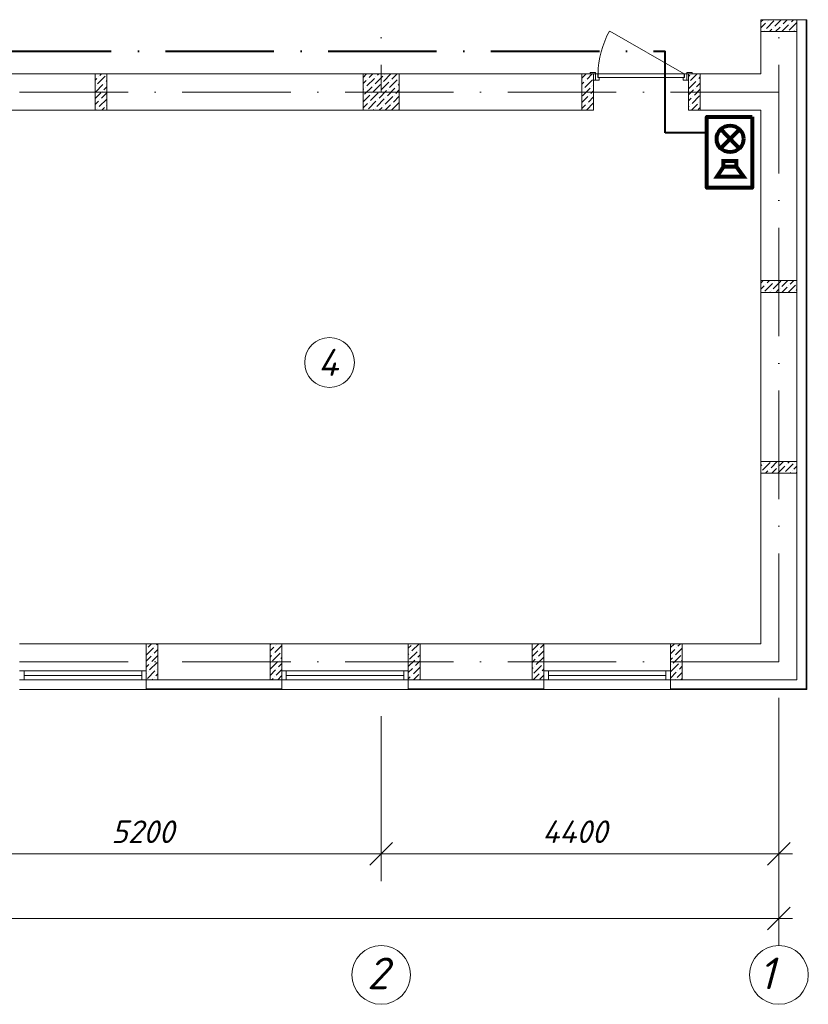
# Model space of a CAD drawing. Header units: millimetres. Extents: x 1114507 to 93926427, y 174473 to 817039.
# Tile 330 of 483: x 1930741 to 1939466, y 476214 to 487101. Entities that reach past the tile are written whole.
import ezdxf

# ---------------------------------------------------------------- set-up
doc = ezdxf.new("R2010")
doc.units = ezdxf.units.MM
doc.linetypes.add('ACAD_ISO10W100', pattern=[18, 12, -3, 0, -3])
for name, color, linetype, lineweight in [('Doors', 86, 'Continuous', 13), ('expl', 234, 'Continuous', 13), ('PLAN', 250, 'Continuous', 25), ('размеры', 12, 'Continuous', 15)]:
    doc.layers.add(name, color=color, linetype=linetype, lineweight=lineweight)
doc.layers.add('RAZMERNAR', color=152, linetype='Continuous')
doc.styles.get("Standard").update_dxf_attribs({"font": 'isocpeui.ttf'})

# ---------------------------------------------------------------- blocks, each defined once
blk = doc.blocks.new('blokqav3mak')
at = {"color": 1, "linetype": 'ACAD_ISO10W100', "lineweight": 0, "ltscale": 100}
for p, q in [((1622366, 782425), (1622366, 773125)), ((1626766, 782425), (1626766, 766825)), ((1626766, 773125), (1599766, 773125)), ((1626766, 766825), (1599766, 766825))]:
    blk.add_line(p, q, dxfattribs=at)
at = {"lineweight": 0, "ltscale": 100}
for p, q in [((1626566, 773325), (1626566, 773925)), ((1626966, 766625), (1626966, 773925)), ((1624716, 773325), (1617366, 773325)), ((1624716, 772925), (1624716, 773325)), ((1626566, 773325), (1625766, 773325)), ((1625766, 772925), (1625766, 773325)), ((1624716, 772925), (1617366, 772925)), ((1626566, 772925), (1625766, 772925)), ((1626566, 767025), (1626566, 772925)), ((1626566, 767085), (1626566, 772925)), ((1619766, 767025), (1618366, 767025)), ((1619766, 767025), (1621266, 767025)), ((1619766, 767025), (1619766, 766625)), ((1621266, 767025), (1621266, 766625)), ((1622666, 767025), (1621266, 767025)), ((1622666, 767025), (1624166, 767025)), ((1622666, 767025), (1622666, 766625)), ((1624166, 767025), (1624166, 766625)), ((1625566, 767025), (1624166, 767025)), ((1625566, 767025), (1626566, 767025)), ((1625566, 767025), (1625566, 766625)), ((1619766, 766625), (1621266, 766625)), ((1622666, 766625), (1624166, 766625)), ((1625566, 766625), (1626966, 766625)), ((1619766, 766518), (1618366, 766518)), ((1622666, 766518), (1621266, 766518)), ((1625566, 766518), (1624166, 766518))]:
    blk.add_line(p, q, dxfattribs=at)
at = {"linetype": 'Continuous', "lineweight": 0, "ltscale": 100}
for p, q in [((1626566, 773902, 0), (1626590, 773925, 0)), ((1626566, 773834, 0), (1626619, 773887, 0)), ((1626627, 773828, 0), (1626711, 773912, 0)), ((1626636, 773903, 0), (1626636, 773903, 0)), ((1626652, 773920, 0), (1626657, 773925, 0)), ((1626720, 773853, 0), (1626792, 773925, 0)), ((1626812, 773878, 0), (1626859, 773925, 0)), ((1626880, 773811, 0), (1626964, 773895, 0)), ((1626888, 773887, 0), (1626888, 773887, 0)), ((1626905, 773903, 0), (1626927, 773925, 0)), ((1626610, 773811, 0), (1626610, 773811, 0)), ((1626662, 773795, 0), (1626686, 773819, 0)), ((1626703, 773836, 0), (1626703, 773836, 0)), ((1626729, 773795, 0), (1626779, 773844, 0)), ((1626796, 773861, 0), (1626796, 773861, 0)), ((1626797, 773795, 0), (1626871, 773870, 0)), ((1626931, 773795, 0), (1626939, 773802, 0)), ((1626955, 773819, 0), (1626955, 773819, 0)), ((1619201, 773324, 0), (1619203, 773325, 0)), ((1619201, 773256, 0), (1619221, 773276, 0)), ((1619229, 773217, 0), (1619313, 773301, 0)), ((1619238, 773292, 0), (1619238, 773292, 0)), ((1619254, 773309, 0), (1619270, 773325, 0)), ((1619322, 773242, 0), (1619331, 773252, 0)), ((1619330, 773318, 0), (1619330, 773318, 0)), ((1622166, 773286), (1622205, 773325)), ((1622166, 773219), (1622198, 773251)), ((1622207, 773192), (1622291, 773276)), ((1622215, 773268), (1622215, 773268)), ((1622232, 773285), (1622272, 773325)), ((1622299, 773217), (1622384, 773302)), ((1622308, 773293), (1622308, 773293)), ((1622325, 773310), (1622340, 773325)), ((1622367, 773150), (1622451, 773234)), ((1622392, 773243), (1622474, 773325)), ((1622400, 773318), (1622400, 773318)), ((1622459, 773175), (1622544, 773260)), ((1622468, 773251), (1622468, 773251)), ((1622485, 773268), (1622542, 773325)), ((1622560, 773276), (1622560, 773276)), ((1624586, 773279, 0), (1624633, 773325, 0)), ((1624586, 773211, 0), (1624609, 773234, 0)), ((1624618, 773175, 0), (1624702, 773260, 0)), ((1624626, 773251, 0), (1624626, 773251, 0)), ((1624643, 773268, 0), (1624700, 773325, 0)), ((1625766, 773296, 0), (1625780, 773310, 0)), ((1625766, 773162, 0), (1625847, 773243, 0)), ((1625772, 773234, 0), (1625772, 773234, 0)), ((1625788, 773251, 0), (1625862, 773325, 0)), ((1625864, 773260, 0), (1625864, 773260, 0)), ((1625881, 773276, 0), (1625896, 773292, 0)), ((1619204, 773124, 0), (1619288, 773208, 0)), ((1619212, 773200, 0), (1619212, 773200, 0)), ((1619280, 773133, 0), (1619280, 773133, 0)), ((1619296, 773149, 0), (1619331, 773184, 0)), ((1619305, 773225, 0), (1619305, 773225, 0)), ((1622166, 773152), (1622173, 773158)), ((1622182, 773100), (1622266, 773184)), ((1622190, 773175), (1622190, 773175)), ((1622274, 773125), (1622358, 773209)), ((1622283, 773201), (1622283, 773201)), ((1622342, 773057), (1622426, 773142)), ((1622350, 773133), (1622350, 773133)), ((1622375, 773226), (1622375, 773226)), ((1622434, 773083), (1622518, 773167)), ((1622443, 773158), (1622443, 773158)), ((1622527, 773108), (1622566, 773148)), ((1622535, 773184), (1622535, 773184)), ((1622552, 773201), (1622566, 773215)), ((1624592, 773083, 0), (1624677, 773167, 0)), ((1624601, 773159, 0), (1624601, 773159, 0)), ((1624685, 773108, 0), (1624716, 773139, 0)), ((1624693, 773184, 0), (1624693, 773184, 0)), ((1624710, 773201, 0), (1624716, 773207, 0)), ((1625766, 773094, 0), (1625822, 773150, 0)), ((1625831, 773091, 0), (1625896, 773157, 0)), ((1625839, 773167, 0), (1625839, 773167, 0)), ((1625856, 773184, 0), (1625896, 773224, 0)), ((1619201, 773054, 0), (1619263, 773116, 0)), ((1619201, 772987, 0), (1619238, 773023, 0)), ((1619246, 772964, 0), (1619330, 773048, 0)), ((1619254, 773040, 0), (1619254, 773040, 0)), ((1619271, 773057, 0), (1619331, 773117, 0)), ((1622166, 773017), (1622240, 773091)), ((1622224, 772940), (1622308, 773024)), ((1622232, 773015), (1622232, 773015)), ((1622249, 773032), (1622333, 773116)), ((1622257, 773108), (1622257, 773108)), ((1622316, 772965), (1622400, 773049)), ((1622325, 773041), (1622325, 773041)), ((1622409, 772990), (1622493, 773074)), ((1622417, 773066), (1622417, 773066)), ((1622501, 773015), (1622566, 773080)), ((1622510, 773091), (1622510, 773091)), ((1624586, 773009, 0), (1624651, 773074, 0)), ((1624660, 773015, 0), (1624716, 773072, 0)), ((1624668, 773091, 0), (1624668, 773091, 0)), ((1625766, 773027, 0), (1625797, 773058, 0)), ((1625805, 772999, 0), (1625889, 773083, 0)), ((1625814, 773074, 0), (1625814, 773074, 0)), ((1619207, 772925, 0), (1619212, 772930, 0)), ((1619229, 772947, 0), (1619229, 772947, 0)), ((1619274, 772925, 0), (1619305, 772956, 0)), ((1619322, 772973, 0), (1619322, 772973, 0)), ((1622166, 772950), (1622215, 772999)), ((1622277, 772925), (1622283, 772931)), ((1622299, 772948), (1622299, 772948)), ((1622344, 772925), (1622375, 772956)), ((1622392, 772973), (1622392, 772973)), ((1622411, 772925), (1622468, 772982)), ((1622479, 772925), (1622560, 773007)), ((1622485, 772999), (1622485, 772999)), ((1622552, 772931), (1622552, 772931)), ((1624586, 772942, 0), (1624626, 772982, 0)), ((1624637, 772925, 0), (1624716, 773005, 0)), ((1624643, 772999, 0), (1624643, 772999, 0)), ((1624710, 772931, 0), (1624710, 772931, 0)), ((1625766, 772960, 0), (1625772, 772965, 0)), ((1625788, 772982, 0), (1625788, 772982, 0)), ((1625799, 772925, 0), (1625864, 772990, 0)), ((1625873, 772931, 0), (1625896, 772955, 0)), ((1625881, 773007, 0), (1625881, 773007, 0)), ((1626566, 771013, 0), (1626593, 771040, 0)), ((1626566, 770946, 0), (1626603, 770983, 0)), ((1626612, 770924, 0), (1626696, 771008, 0)), ((1626620, 771000, 0), (1626620, 771000, 0)), ((1626637, 771016, 0), (1626661, 771040, 0)), ((1626704, 770949, 0), (1626788, 771033, 0)), ((1626713, 771025, 0), (1626713, 771025, 0)), ((1626780, 770957, 0), (1626780, 770957, 0)), ((1626797, 770974, 0), (1626863, 771040, 0)), ((1626800, 770910, 0), (1626856, 770966, 0)), ((1626867, 770910, 0), (1626948, 770991, 0)), ((1626873, 770983, 0), (1626873, 770983, 0)), ((1626889, 771000, 0), (1626930, 771040, 0)), ((1626957, 770932, 0), (1626966, 770942, 0)), ((1626965, 771008, 0), (1626965, 771008, 0)), ((1626665, 770910, 0), (1626671, 770915, 0)), ((1626687, 770932, 0), (1626687, 770932, 0)), ((1626733, 770910, 0), (1626763, 770941, 0)), ((1626940, 770915, 0), (1626940, 770915, 0)), ((1626566, 768993, 0), (1626578, 769004, 0)), ((1626586, 768945, 0), (1626671, 769030, 0)), ((1626595, 769021, 0), (1626595, 769021, 0)), ((1626612, 769038, 0), (1626614, 769040, 0)), ((1626679, 768971, 0), (1626748, 769040, 0)), ((1626753, 768910, 0), (1626830, 768987, 0)), ((1626772, 768996, 0), (1626816, 769040, 0)), ((1626839, 768928, 0), (1626923, 769013, 0)), ((1626847, 769004, 0), (1626847, 769004, 0)), ((1626864, 769021, 0), (1626883, 769040, 0)), ((1626932, 768954, 0), (1626966, 768989, 0)), ((1626940, 769030, 0), (1626940, 769030, 0)), ((1626569, 768928, 0), (1626569, 768928, 0)), ((1626618, 768910, 0), (1626645, 768937, 0)), ((1626662, 768954, 0), (1626662, 768954, 0)), ((1626686, 768910, 0), (1626738, 768962, 0)), ((1626755, 768979, 0), (1626755, 768979, 0)), ((1626822, 768912, 0), (1626822, 768912, 0)), ((1626888, 768910, 0), (1626898, 768920, 0)), ((1626915, 768937, 0), (1626915, 768937, 0)), ((1626955, 768910, 0), (1626966, 768921, 0)), ((1619788, 766987, 0), (1619825, 767025, 0)), ((1619880, 767013, 0), (1619893, 767025, 0)), ((1621136, 767012, 0), (1621149, 767025, 0)), ((1621213, 767021, 0), (1621217, 767025, 0)), ((1622705, 766945, 0), (1622785, 767025, 0)), ((1624038, 766954, 0), (1624109, 767025, 0)), ((1625566, 766982, 0), (1625610, 767025, 0)), ((1625648, 766996, 0), (1625677, 767025, 0)), ((1619766, 766899, 0), (1619846, 766979, 0)), ((1619771, 766971, 0), (1619771, 766971, 0)), ((1619855, 766920, 0), (1619896, 766962, 0)), ((1619863, 766996, 0), (1619863, 766996, 0)), ((1621136, 766945, 0), (1621179, 766987, 0)), ((1621162, 766836, 0), (1621247, 766920, 0)), ((1621188, 766929, 0), (1621266, 767007, 0)), ((1621196, 767004, 0), (1621196, 767004, 0)), ((1621263, 766937, 0), (1621263, 766937, 0)), ((1622666, 766974, 0), (1622697, 767004, 0)), ((1622680, 766853, 0), (1622764, 766937, 0)), ((1622688, 766929, 0), (1622688, 766929, 0)), ((1622713, 767021, 0), (1622713, 767021, 0)), ((1622781, 766954, 0), (1622781, 766954, 0)), ((1624036, 766885, 0), (1624097, 766945, 0)), ((1624105, 766886, 0), (1624166, 766948, 0)), ((1624114, 766962, 0), (1624114, 766962, 0)), ((1624130, 766979, 0), (1624166, 767015, 0)), ((1625566, 766914, 0), (1625614, 766962, 0)), ((1625623, 766903, 0), (1625696, 766977, 0)), ((1625631, 766979, 0), (1625631, 766979, 0)), ((1619766, 766832, 0), (1619821, 766886, 0)), ((1619804, 766735, 0), (1619889, 766819, 0)), ((1619813, 766811, 0), (1619813, 766811, 0)), ((1619830, 766828, 0), (1619896, 766894, 0)), ((1619838, 766903, 0), (1619838, 766903, 0)), ((1621136, 766877, 0), (1621154, 766895, 0)), ((1621137, 766743, 0), (1621221, 766828, 0)), ((1621146, 766819, 0), (1621146, 766819, 0)), ((1621171, 766912, 0), (1621171, 766912, 0)), ((1621230, 766769, 0), (1621266, 766805, 0)), ((1621238, 766844, 0), (1621238, 766844, 0)), ((1621255, 766861, 0), (1621266, 766873, 0)), ((1622666, 766907, 0), (1622671, 766912, 0)), ((1622666, 766772, 0), (1622739, 766844, 0)), ((1622747, 766785, 0), (1622796, 766835, 0)), ((1622756, 766861, 0), (1622756, 766861, 0)), ((1622772, 766878, 0), (1622796, 766902, 0)), ((1624036, 766818, 0), (1624071, 766853, 0)), ((1624080, 766794, 0), (1624164, 766878, 0)), ((1624088, 766870, 0), (1624088, 766870, 0)), ((1625566, 766847, 0), (1625589, 766870, 0)), ((1625597, 766811, 0), (1625682, 766895, 0)), ((1625606, 766886, 0), (1625606, 766886, 0)), ((1625673, 766819, 0), (1625673, 766819, 0)), ((1625690, 766836, 0), (1625696, 766842, 0)), ((1619766, 766764, 0), (1619796, 766794, 0)), ((1619766, 766697, 0), (1619771, 766701, 0)), ((1619779, 766642, 0), (1619863, 766726, 0)), ((1619788, 766718, 0), (1619788, 766718, 0)), ((1619880, 766743, 0), (1619880, 766743, 0)), ((1621136, 766675, 0), (1621196, 766735, 0)), ((1621204, 766676, 0), (1621266, 766738, 0)), ((1621213, 766752, 0), (1621213, 766752, 0)), ((1622666, 766705, 0), (1622713, 766752, 0)), ((1622722, 766693, 0), (1622796, 766767, 0)), ((1622730, 766769, 0), (1622730, 766769, 0)), ((1624036, 766750, 0), (1624046, 766760, 0)), ((1624055, 766701, 0), (1624139, 766785, 0)), ((1624063, 766777, 0), (1624063, 766777, 0)), ((1624130, 766710, 0), (1624130, 766710, 0)), ((1624147, 766726, 0), (1624166, 766746, 0)), ((1624156, 766802, 0), (1624156, 766802, 0)), ((1625566, 766645, 0), (1625631, 766710, 0)), ((1625572, 766718, 0), (1625656, 766802, 0)), ((1625580, 766794, 0), (1625580, 766794, 0)), ((1625639, 766651, 0), (1625696, 766708, 0)), ((1625648, 766726, 0), (1625648, 766726, 0)), ((1625665, 766743, 0), (1625696, 766775, 0)), ((1619829, 766625, 0), (1619838, 766634, 0)), ((1619855, 766651, 0), (1619855, 766651, 0)), ((1619872, 766668, 0), (1619896, 766692, 0)), ((1621154, 766625, 0), (1621171, 766642, 0)), ((1621188, 766659, 0), (1621188, 766659, 0)), ((1621221, 766625, 0), (1621263, 766668, 0)), ((1622666, 766637, 0), (1622688, 766659, 0)), ((1622705, 766676, 0), (1622705, 766676, 0)), ((1622722, 766625, 0), (1622781, 766684, 0)), ((1622789, 766625, 0), (1622796, 766633, 0)), ((1624038, 766684, 0), (1624038, 766684, 0)), ((1624046, 766625, 0), (1624114, 766693, 0)), ((1624122, 766634, 0), (1624166, 766678, 0)), ((1625623, 766634, 0), (1625623, 766634, 0)), ((1625681, 766625, 0), (1625696, 766640, 0))]:
    blk.add_line(p, q, dxfattribs=at)
at = {"color": 252, "lineweight": 0, "ltscale": 100}
for p, q in [((1626966, 773925), (1627073, 773925)), ((1627073, 766518), (1627073, 773925)), ((1619766, 766625), (1619766, 766518)), ((1621266, 766625), (1621266, 766518)), ((1622666, 766625), (1622666, 766518)), ((1624166, 766625), (1624166, 766518)), ((1625566, 766625), (1625566, 766518)), ((1621266, 766518), (1619766, 766518)), ((1622666, 766518), (1624166, 766518)), ((1625566, 766518), (1627073, 766518))]:
    blk.add_line(p, q, dxfattribs=at)
at = {"color": 32, "lineweight": 0, "ltscale": 100}
for p, q in [((1627066, 766525), (1627066, 773925)), ((1621266, 766525), (1619766, 766525)), ((1622666, 766525), (1624166, 766525)), ((1625566, 766525), (1627066, 766525))]:
    blk.add_line(p, q, dxfattribs=at)
at = {"color": 5, "lineweight": 0}
for p, q in [((1618366, 766725), (1618416, 766725)), ((1619716, 766725), (1618416, 766725)), ((1618416, 766725), (1618416, 766625)), ((1619766, 766725), (1619716, 766725)), ((1619716, 766725), (1619716, 766625)), ((1619766, 766625), (1619766, 766725)), ((1621266, 766725), (1621316, 766725)), ((1621266, 766625), (1621266, 766725)), ((1622616, 766725), (1621316, 766725)), ((1621316, 766725), (1621316, 766625)), ((1622666, 766725), (1622616, 766725)), ((1622616, 766725), (1622616, 766625)), ((1622666, 766625), (1622666, 766725)), ((1624166, 766725), (1624216, 766725)), ((1624166, 766625), (1624166, 766725)), ((1625516, 766725), (1624216, 766725)), ((1624216, 766725), (1624216, 766625)), ((1625566, 766725), (1625516, 766725)), ((1625516, 766725), (1625516, 766625)), ((1625566, 766625), (1625566, 766725)), ((1618416, 766625), (1618366, 766625)), ((1619716, 766675), (1618416, 766675)), ((1619716, 766625), (1618416, 766625)), ((1619716, 766625), (1619766, 766625)), ((1621316, 766625), (1621266, 766625)), ((1622616, 766675), (1621316, 766675)), ((1622616, 766625), (1621316, 766625)), ((1622616, 766625), (1622666, 766625)), ((1624216, 766625), (1624166, 766625)), ((1625516, 766675), (1624216, 766675)), ((1625516, 766625), (1624216, 766625)), ((1625516, 766625), (1625566, 766625))]:
    blk.add_line(p, q, dxfattribs=at)
at = {"color": 0, "linetype": 'ByBlock', "lineweight": 0}
for p, q in [((1622491, 764826), (1622241, 764576)), ((1622241, 764576), (1622491, 764826)), ((1626641, 764576), (1626891, 764826)), ((1626641, 763862), (1626891, 764112))]:
    blk.add_line(p, q, dxfattribs=at)
at = {"layer": 'Doors', "lineweight": 0}
for p, q in [((1625716, 773325), (1624894, 773800)), ((1624736, 773340), (1624676, 773340)), ((1624676, 773340), (1624676, 773325)), ((1624736, 773325), (1624736, 773340)), ((1625806, 773340), (1625746, 773340)), ((1625746, 773340), (1625746, 773325)), ((1625806, 773325), (1625806, 773340)), ((1624676, 773325), (1624736, 773325)), ((1624736, 773325), (1624716, 773325)), ((1624716, 773325), (1624716, 773255)), ((1624716, 773255), (1624736, 773255)), ((1624736, 773255), (1624736, 773325)), ((1624736, 773325), (1624761, 773325)), ((1624736, 773255), (1624736, 773325)), ((1624776, 773255), (1624736, 773255)), ((1624761, 773325), (1624761, 773285)), ((1624761, 773285), (1624776, 773285)), ((1625716, 773325), (1624766, 773325)), ((1624766, 773325), (1624766, 773285)), ((1624766, 773285), (1625716, 773285)), ((1624776, 773285), (1624776, 773255)), ((1625706, 773285), (1625706, 773255)), ((1625721, 773285), (1625706, 773285)), ((1625706, 773255), (1625746, 773255)), ((1625716, 773285), (1625716, 773325)), ((1625746, 773325), (1625721, 773325)), ((1625721, 773325), (1625721, 773285)), ((1625746, 773255), (1625746, 773325)), ((1625746, 773255), (1625746, 773325)), ((1625746, 773325), (1625766, 773325)), ((1625746, 773325), (1625806, 773325)), ((1625766, 773255), (1625746, 773255)), ((1625766, 773325), (1625766, 773255))]:
    blk.add_line(p, q, dxfattribs=at)
blk.add_arc((1625716, 773325), 950, 150, 180, dxfattribs=at)
at = {"layer": 'PLAN', "color": 158, "lineweight": 0}
for centre in [(1622366, 763363), (1626766, 763363)]:
    blk.add_circle(centre, 325, dxfattribs=at)
at = {"layer": 'RAZMERNAR', "lineweight": 0, "ltscale": 100}
for p, q in [((1626766, 766425), (1626766, 763687)), ((1626766, 766425), (1626766, 764401)), ((1622366, 766225), (1622366, 764401)), ((1622366, 766225), (1622366, 764401)), ((1622516, 764701), (1617016, 764701)), ((1626916, 764701), (1622216, 764701)), ((1626916, 763987), (1599616, 763987))]:
    blk.add_line(p, q, dxfattribs=at)
at = {"layer": 'размеры', "lineweight": 0, "ltscale": 5}
for p, q in [((1626566, 773925), (1626566, 773795)), ((1626966, 773925), (1626566, 773925)), ((1626966, 773795), (1626966, 773925)), ((1626566, 773795), (1626966, 773795)), ((1619331, 773325), (1619201, 773325)), ((1619201, 773325), (1619201, 772925)), ((1619331, 772925), (1619331, 773325)), ((1622566, 773325), (1622166, 773325)), ((1622166, 773325), (1622166, 772925)), ((1622566, 772925), (1622566, 773325)), ((1624586, 773325), (1624716, 773325)), ((1624586, 772925), (1624586, 773325)), ((1624716, 773325), (1624716, 772925)), ((1625896, 773325), (1625766, 773325)), ((1625766, 773325), (1625766, 772925)), ((1625896, 772925), (1625896, 773325)), ((1619201, 772925), (1619331, 772925)), ((1622166, 772925), (1622566, 772925)), ((1624716, 772925), (1624586, 772925)), ((1625766, 772925), (1625896, 772925)), ((1626566, 770910), (1626566, 771040)), ((1626566, 771040), (1626966, 771040)), ((1626966, 771040), (1626566, 771040)), ((1626566, 771040), (1626566, 770910)), ((1626966, 771040), (1626966, 770910)), ((1626966, 770910), (1626966, 771040)), ((1626966, 770910), (1626566, 770910)), ((1626566, 770910), (1626966, 770910)), ((1626566, 768910), (1626566, 769040)), ((1626566, 769040), (1626966, 769040)), ((1626966, 769040), (1626566, 769040)), ((1626566, 769040), (1626566, 768910)), ((1626966, 769040), (1626966, 768910)), ((1626966, 768910), (1626966, 769040)), ((1626966, 768910), (1626566, 768910)), ((1626566, 768910), (1626966, 768910)), ((1619896, 767025), (1619766, 767025)), ((1619766, 767025), (1619766, 766625)), ((1619896, 766625), (1619896, 767025)), ((1621266, 767025), (1621136, 767025)), ((1621136, 767025), (1621136, 766625)), ((1621266, 766625), (1621266, 767025)), ((1622796, 767025), (1622666, 767025)), ((1622666, 767025), (1622666, 766625)), ((1622796, 766625), (1622796, 767025)), ((1624166, 767025), (1624036, 767025)), ((1624036, 767025), (1624036, 766625)), ((1624166, 766625), (1624166, 767025)), ((1625696, 767025), (1625566, 767025)), ((1625566, 767025), (1625566, 766625)), ((1625696, 766625), (1625696, 767025)), ((1619766, 766625), (1619896, 766625)), ((1621136, 766625), (1621266, 766625)), ((1622666, 766625), (1622796, 766625)), ((1624036, 766625), (1624166, 766625)), ((1625566, 766625), (1625696, 766625))]:
    blk.add_line(p, q, dxfattribs=at)
at = {"layer": 'PLAN', "lineweight": 0}
for s, p in [('2', (1622209, 763205)), ('1', (1626544, 763205))]:
    blk.add_text(s, height=350, dxfattribs=at).set_placement(p)
at = {"layer": 'RAZMERNAR', "lineweight": 0}
for s, p in [('5200', (1619380, 764821)), ('4400', (1624148, 764821))]:
    blk.add_text(s, height=250, dxfattribs=at).set_placement(p)
blk = doc.blocks.new('ОПОП соуэ')
at = {"color": 96, "lineweight": 80, "ltscale": 5}
blk.add_lwpolyline([(-8, 12), (794, 12), (794, -497), (-8, -497)], close=True, dxfattribs=at)
at = {"color": 96, "lineweight": 20, "ltscale": 0.5, "const_width": 45}
blk.add_lwpolyline([(241, -235), (241, -235), (351, -130), (133, -339)], dxfattribs=at)
at = {"color": 96, "lineweight": 50, "ltscale": 0.5, "const_width": 45}
for points in [[(241, -235), (347, -340), (136, -129)], [(490, -166), (490, -311), (557, -311), (668, -384), (668, -82), (554, -165), (554, -311)], [(554, -165), (468, -165)]]:
    blk.add_lwpolyline(points, dxfattribs=at)
at = {"color": 96, "lineweight": 80, "ltscale": 0.5}
blk.add_circle((241, -235), 151, dxfattribs=at)

msp = doc.modelspace()

# ---------------------------------------------------------------- linework, layer by layer
at = {"color": 96, "linetype": 'ACAD_ISO10W100', "lineweight": 40, "ltscale": 100}
for p, q in [((1912552.5, 486753.9), (1937883.2, 486753.9)), ((1937883.2, 485848.5), (1937883.2, 486753.9)), ((1938342.4, 485848.5), (1937883.2, 485848.5))]:
    msp.add_line(p, q, dxfattribs=at)
at = {"layer": 'expl', "lineweight": 0}
msp.add_circle((1934168.9, 483310.2), 275.1, dxfattribs=at)

# ---------------------------------------------------------------- block references
at = {"color": 0}
msp.add_blockref('blokqav3mak', (312374.3, -286823.9), dxfattribs=at)
at = {"color": 1, "lineweight": 13, "ltscale": 100, "xscale": 0.9828000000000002, "yscale": 0.9828000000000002, "zscale": 0.9828000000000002, "rotation": 270}
msp.add_blockref('ОПОП соуэ', (1938831.4, 486020.5), dxfattribs=at)

# ---------------------------------------------------------------- texts
at = {"lineweight": 0, "insert": (1934265.3, 483161.5), "char_height": 300, "width": 349.19, "attachment_point": 9}
msp.add_mtext('4', dxfattribs=at)

doc.saveas('drawing.dxf')
